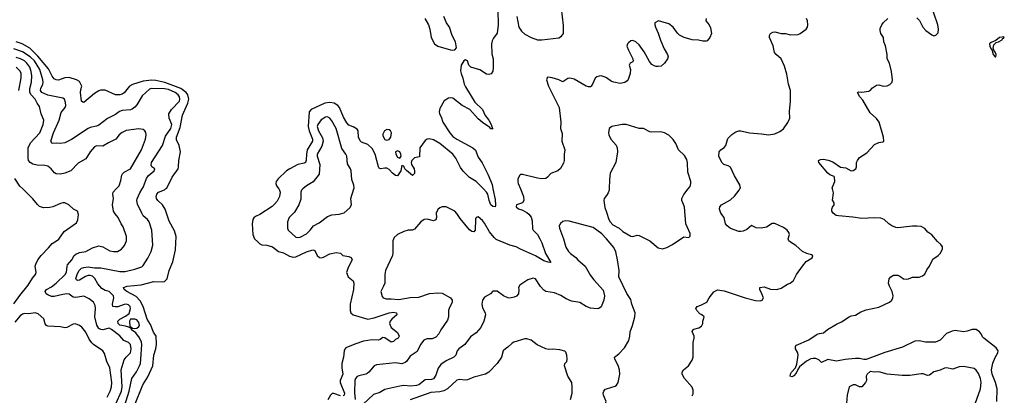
# Model space of a CAD drawing. Header units: inches. Extents: x 884549 to 1028252, y 526810 to 653624.
# Tile 637 of 656: x 964464 to 973755, y 578050 to 581600. Entities that reach past the tile are written whole.
import ezdxf

# ---------------------------------------------------------------- set-up
doc = ezdxf.new("R2010")
doc.units = ezdxf.units.IN
doc.header["$MEASUREMENT"] = 0
for name, color, linetype in [('A9567', 7, 'Continuous'), ('A9568', 7, 'Continuous'), ('A9577', 7, 'Continuous'), ('A9578', 7, 'Continuous')]:
    doc.layers.add(name, color=color, linetype=linetype)

msp = doc.modelspace()

# ---------------------------------------------------------------- linework, layer by layer
at = {"layer": 'A9567', "color": 5}
for points, elevation in [([(964410, 578914.3), (964465.9, 578994.1), (964544.8, 579090), (964584, 579156), (964614.5, 579190), (964618.4, 579210), (964611.8, 579270), (964615.6, 579290), (964635.6, 579330), (964665.6, 579370), (964737.7, 579442.3), (964770, 579485.3), (964811.6, 579508.4), (964833.4, 579526.6), (964883.1, 579596.9), (964999, 579681), (965012.5, 579707.5), (965019.3, 579759.3), (965009.6, 579789.6), (964972.7, 579810), (964929.3, 579850), (964890, 579867.6), (964870, 579869.6), (964850, 579863.6), (964776, 579830), (964750, 579824.2), (964690, 579822.6), (964650, 579835.1), (964631.9, 579851.9), (964590, 579907), (964494.7, 580000)], 2180), ([(965372.5, 577970), (965424.4, 578090), (965432.1, 578130), (965420.5, 578290), (965450, 578383.8), (965469.7, 578410), (965510.5, 578450), (965517.6, 578490), (965510, 578530.8), (965490, 578549.8), (965446.7, 578566.7), (965410, 578612), (965330, 578672.9), (965310, 578683.1), (965250, 578668.9), (965230, 578671.7), (965210, 578682.2), (965192.5, 578712.5), (965173.4, 578790), (965180.7, 578870), (965177.8, 578897.8), (965160.5, 578930), (965121.3, 578961.3), (965070, 578986), (964994.6, 578974.6), (964970, 578976.9), (964930, 579004.4), (964908.9, 579008.9), (964870, 579004), (964790, 578983.4), (964763.6, 578983.6), (964730, 578998.4), (964715.6, 579010), (964704.4, 579030), (964716.3, 579050), (964763.9, 579076.1), (964810, 579110.2), (964893.2, 579190), (964907.5, 579212.5), (964911.4, 579270), (964916.4, 579283.6), (964957.2, 579330), (964979.8, 579370), (964995.5, 579384.5), (965030, 579398), (965089.8, 579410.2), (965150, 579443.2), (965210, 579461.3), (965250, 579452.7), (965314.2, 579414.2), (965350, 579407.5), (965388.7, 579410), (965423.6, 579430), (965454.8, 579465.2), (965472.4, 579510), (965473.7, 579550), (965441.6, 579641.6), (965421.6, 579670), (965393.7, 579730), (965363.9, 579763.9), (965351, 579790), (965341.3, 579850), (965348.9, 579910), (965343.1, 579950), (965345.7, 579970), (965374.6, 580000)], 2160), ([(965453.3, 577946.7), (965498.4, 578090), (965523.6, 578210), (965567.1, 578272.9), (965595.4, 578330), (965602.9, 578350), (965608.4, 578391.6), (965615.5, 578530), (965612.3, 578552.3), (965594.2, 578594.2), (965558.8, 578638.8), (965519, 578670), (965519, 578679), (965507.5, 578687.5), (965498, 578690), (965495.3, 578695.3), (965464, 578704), (965410, 578711.8), (965395.1, 578730), (965392, 578750), (965409.7, 578770), (965462.4, 578797.6), (965496.1, 578823.9), (965509.8, 578870), (965506.4, 578890), (965490, 578904.8), (965470, 578909.9), (965450, 578907.6), (965390, 578886.9), (965365.3, 578885.3), (965342.9, 578890), (965340.9, 578910), (965353.3, 578970), (965349.8, 578990), (965309.9, 579029.9), (965270, 579038.8), (965238.4, 579058.4), (965202.8, 579102.8), (965174.4, 579154.4), (965150, 579176.9), (965130, 579183.5), (965110, 579182.2), (965086.7, 579173.3), (965030, 579139.3), (965010, 579134.2), (965000.2, 579140.2), (964995.1, 579155.1), (965010, 579202.3), (965024.5, 579230), (965048.7, 579250), (965070, 579258.4), (965110, 579263.4), (965170, 579255.5), (965230, 579253.7), (965410, 579220.1), (965459, 579221), (965550, 579242), (965615.8, 579264.2), (965630, 579276.4), (965674, 579346), (965706.4, 579410), (965721, 579470), (965712.3, 579610), (965685.3, 579690), (965669.8, 579710), (965630, 579744.8), (965615.4, 579770), (965576.6, 579856.6), (965569.8, 579890), (965572.5, 579907.5), (965596.6, 579963.4), (965620.6, 580000)], 2140), ([(965546.7, 577953.3), (965625.6, 578150), (965674.8, 578225.2), (965721.4, 578330), (965729.3, 578430), (965749.1, 578490), (965756.8, 578530), (965750.8, 578610), (965728, 578648), (965699.1, 578719.1), (965665.8, 578770), (965629.5, 578890), (965601.2, 578941.2), (965564.5, 578984.5), (965476.9, 579030), (965450, 579048.8), (965445.1, 579070), (965478.4, 579081.6), (965610, 579095), (965730, 579125.2), (965810, 579122.9), (965830, 579126.2), (965855.1, 579150), (965874.5, 579230), (965908.7, 579311.3), (965935.8, 579424.2), (965941.4, 579550), (965925.7, 579605.7), (965876.4, 579696.4), (965837.2, 579810), (965810.6, 579850.6), (965767.6, 579890), (965754.3, 579910), (965751.4, 579930), (965758.5, 579950), (965774.8, 579970), (965830, 579991.4), (965841, 580000)], 2120), ([(966908.2, 580000), (966915.5, 579990), (966922.6, 579970), (966915, 579930), (966894.4, 579885.6), (966870, 579855.1), (966845.6, 579834.4), (966730, 579758.9), (966690, 579740.4), (966673.4, 579726.6), (966663.2, 579710), (966656.6, 579670), (966663, 579570), (966681.1, 579530), (966710, 579499.7), (966730, 579481.8), (966750, 579473), (966796, 579470), (966850, 579453.2), (966904.9, 579410), (966954.9, 579394.9), (967010, 579364), (967045.2, 579354.8), (967070, 579357.7), (967170, 579406.5), (967230, 579424.9), (967250, 579418.8), (967272, 579370), (967293.5, 579353.5), (967310, 579350.2), (967330, 579355.8), (967390, 579387.9), (967450, 579399.5), (967493, 579393), (967514, 579370), (967570, 579362), (967593.4, 579353.4), (967600.5, 579330), (967563.1, 579256.9), (967548.8, 579210), (967563.1, 579170), (967610, 579130.7), (967616.4, 579110), (967615.3, 579050), (967582.4, 578910), (967583.6, 578850), (967590.3, 578830), (967610, 578809.1), (967749.2, 578769.2), (967810, 578780.9), (967950, 578830.8), (967990, 578835.5), (968021.3, 578830), (968023.6, 578810), (967976.5, 578770), (967961.1, 578750), (967954.7, 578730), (967970.3, 578690), (968030, 578644.4), (968045, 578610), (968035.3, 578590), (968010, 578577.7), (967990, 578557.4), (967970, 578553.5), (967910, 578592.8), (967890, 578595.4), (967864.2, 578575.8), (967850, 578571.1), (967790, 578575.4), (967710, 578560.5), (967626.1, 578534), (967542.5, 578497.5), (967532.6, 578487.4), (967526.1, 578470), (967518.8, 578410), (967505.2, 578350), (967502.5, 578310), (967512.1, 578250), (967489.7, 578190), (967488.8, 578170), (967528.7, 578071.3), (967526.4, 578050), (967515.2, 578044.8)], 2120), ([(967137, 580000), (967124.9, 579990), (967117.6, 579970), (967116, 579904), (967096.9, 579850), (967058.3, 579781.7), (967007.6, 579730), (966991.3, 579690), (966990.2, 579630.2), (966996.5, 579610), (967070, 579545.6), (967090, 579539.7), (967110, 579545.2), (967170, 579575.5), (967206.4, 579610), (967237.6, 579650), (967290, 579679.7), (967370, 579739.6), (967410, 579755.6), (967479.2, 579760.8), (967526.2, 579773.8), (967579.7, 579820.3), (967595.1, 579850), (967589.6, 579910), (967616.7, 580000)], 2140), ([(969188.6, 580000), (969217.1, 579930), (969220.5, 579890), (969210, 579869), (969152, 579850), (969148.2, 579831.8), (969170, 579810.8), (969202.4, 579802.4), (969250, 579777), (969270, 579760.2), (969290, 579733.1), (969300.1, 579700.1), (969302.3, 579622.3), (969308.9, 579610), (969349, 579570), (969372.3, 579530), (969392.4, 579490), (969427.1, 579390), (969474.8, 579305.2), (969452.3, 579307.7), (969410, 579321.9), (969330, 579368.5), (969189.8, 579429.8), (969150, 579453.7), (969089.2, 579470), (968961.8, 579521.8), (968940.2, 579540.2), (968895.8, 579595.8), (968850, 579677.6), (968830, 579702.9), (968790, 579738), (968770.7, 579729.3), (968766.4, 579713.6), (968762.8, 579610), (968750, 579594), (968730, 579598), (968710, 579614), (968620, 579720), (968590, 579769.4), (968571.6, 579790), (968488, 579830), (968450, 579829.7), (968430, 579822.6), (968410, 579805.1), (968393.4, 579770), (968396.9, 579730), (968390, 579707.3), (968370, 579698.5), (968310, 579712.9), (968282, 579710), (968250, 579688.4), (968190, 579620.5), (968170, 579611.2), (968130, 579609.7), (968090, 579598.9), (968029.3, 579570.7), (967997.5, 579542.5), (967984.2, 579510), (967984.8, 579395.2), (967981.1, 579370), (967916.9, 579230), (967910.3, 579190.3), (967908.5, 579110), (967898.6, 579081.5), (967870.7, 579030), (967883.1, 578983.1), (967894.8, 578970), (967921.1, 578961.1), (967970, 578962.9), (968043.3, 578956.7), (968150, 578974.4), (968230, 578975.8), (968330, 579012.6), (968410, 579019.6), (968450, 579014.6), (968530.8, 578970), (968545.5, 578950), (968545.5, 578930), (968515.8, 578870), (968510.3, 578850), (968510.2, 578790), (968500.5, 578759.5), (968438.7, 578670), (968418.7, 578630), (968390, 578598.7), (968356.7, 578583.3), (968310, 578583.1), (968290, 578578), (968278.7, 578570), (968246, 578530), (968215.4, 578464.6), (968150, 578418.7), (968113.4, 578370), (968100.2, 578359.8), (968070, 578348.6), (968010, 578356), (967830, 578337.3), (967810, 578327.3), (967759.6, 578270), (967742.6, 578257.4), (967729.5, 578250.5), (967664.9, 578235.1), (967650, 578226.9), (967633.1, 578210), (967625.4, 578190), (967624.4, 578075.6), (967630.4, 578010)], 2140), ([(968929.9, 580000), (968950, 579901), (968954.3, 579845.7), (968950.2, 579829.8), (968930, 579835.6), (968910, 579851.1), (968893, 579890), (968881.8, 579950), (968868.9, 579970), (968839.9, 580000)], 2120), ([(970000, 579939.1), (969979.2, 579910), (969975.2, 579890), (969985.7, 579825.7), (970000, 579781.5)], 2160), ([(970000, 579528), (969957.3, 579577.3), (969875.5, 579635.5), (969650, 579694.3), (969610, 579697.6), (969590, 579693.6), (969565.8, 579674.2), (969554, 579650), (969557.6, 579630), (969597, 579530), (969618.4, 579450), (969642.6, 579410), (969660.3, 579390), (969712.3, 579352.3), (969730.3, 579330), (969799.5, 579270), (969850, 579183), (969880.7, 579140.7), (969970, 579044.7), (969983, 578990), (969974.9, 578950), (969950, 578884.5), (969930, 578871.6), (969911.9, 578868.1), (969850, 578872.4), (969810, 578888.7), (969748.4, 578928.4), (969670, 578939.7), (969621.2, 578961.2), (969570, 578992.2), (969510, 579017.2), (969429.9, 579029.8), (969410, 579042.6), (969378.5, 579078.5), (969331.3, 579150), (969310, 579155.8), (969259, 579141), (969184.7, 579090), (969171, 579070), (969174, 579050), (969170.4, 579009.6), (969152.8, 578987.2), (969130, 578976), (969090, 578969.4), (969070, 578972), (969029.3, 578990), (968970, 579035.3), (968930, 579033.2), (968906.8, 579010), (968850, 578975.8), (968830.3, 578950), (968825.8, 578910), (968830, 578878), (968855.5, 578830), (968860.4, 578810), (968844.6, 578750), (968815.6, 578690), (968770, 578641.7), (968717.9, 578602.1), (968663.9, 578530), (968606.7, 578490), (968593.8, 578470), (968580.7, 578430), (968560.2, 578410), (968490, 578376.4), (968439.1, 578340.9), (968414, 578306), (968390, 578238.9), (968370, 578206.2), (968350, 578199.2), (968290, 578196.2), (968231.5, 578150), (968210, 578142.5), (968155.5, 578135.6), (968090, 578142), (968050, 578137.6), (967910, 578105.7), (967862.3, 578077.7), (967801.3, 578058.7), (967659, 577921)], 2160), ([(965290, 578031.1), (965319.4, 578090), (965330.9, 578130), (965335.3, 578170), (965313.8, 578310), (965285.6, 578370), (965264.1, 578444.1), (965249.2, 578469.2), (965162, 578530), (965146.2, 578546.2), (965121.3, 578581.3), (965087.3, 578647.3), (965050, 578693), (965030, 578709.7), (964990, 578724.7), (964970, 578723.5), (964910, 578689.6), (964890, 578688), (964850, 578698.5), (964730, 578702.9), (964717.2, 578710), (964706, 578726), (964691.1, 578771.1), (964638.3, 578818.3), (964610, 578829.5), (964550, 578821.3), (964510, 578823), (964490, 578815.4), (964470, 578800.5), (964418.3, 578741.7)], 2180), ([(969660.3, 578010), (969678, 578070), (969678, 578130), (969672.8, 578170), (969638, 578230), (969606.2, 578330), (969609.5, 578350), (969627, 578370), (969631.1, 578390), (969627.9, 578427.9), (969617.5, 578457.5), (969606.8, 578466.8), (969561.2, 578481.2), (969494, 578486), (969456.4, 578483.6), (969430, 578489.7), (969347.2, 578527.2), (969289.3, 578570), (969250, 578584.2), (969230, 578584.2), (969126.9, 578553.1), (969110, 578543.7), (969070, 578504.5), (969046.8, 578490), (969027.7, 578470), (969010.3, 578410), (968970.8, 578349.2), (968891.7, 578270), (968860.4, 578250), (968750, 578222.4), (968690, 578195.6), (968670, 578192.1), (968610, 578198.2), (968590, 578192.3), (968501.5, 578110), (968467.6, 578092.4), (968430, 578082.8), (968344.9, 578075.1), (968150, 578005.8)], 2180), ([(967490, 578045.3), (967430, 578067.9), (967414, 578066), (967396.5, 578050), (967373.3, 578006.7)], 2120), ([(970000, 577833.3), (969972.7, 577870), (969969.6, 577890), (969999.3, 577990), (969972.3, 578050), (969969.6, 578070), (969976, 578090), (969990, 578106.8), (970000, 578110)], 2160)]:
    msp.add_lwpolyline(points, dxfattribs=dict(at, elevation=elevation))
at = {"layer": 'A9567', "color": 5, "elevation": 2140}
msp.add_lwpolyline([(965550.5, 578769.5), (965510.6, 578769.4), (965500.7, 578750), (965504.7, 578704.7), (965522, 578690), (965522, 578682), (965530, 578684.7), (965550, 578680.4), (965570, 578684.6), (965590, 578698.7), (965595.9, 578710), (965590, 578738.9), (965570, 578762)], close=True, dxfattribs=at)
at = {"layer": 'A9568', "color": 5}
for points, elevation in [([(968975.2, 581690), (968980.2, 581550), (968968.6, 581471.4), (968933.6, 581426.4), (968921.4, 581398.6), (968915.2, 581370), (968918, 581278), (968933.4, 581230), (968932.8, 581147.2), (968928, 581112), (968913.2, 581086.8), (968890, 581080.7), (968870, 581085.4), (968807, 581127), (968722.7, 581150), (968702, 581170), (968688.7, 581210), (968670, 581221.2), (968656, 581210), (968630.5, 581169.5), (968625.1, 581114.9), (968628.9, 581090), (968646.8, 581046.8), (968659, 580990), (968670, 580964.2), (968759.4, 580819.4), (968832.2, 580752.2), (968855.4, 580695.4), (968891.5, 580650), (968914, 580610), (968921.6, 580581.6), (968930, 580568.7), (968910, 580567.8), (968899.5, 580579.5), (968830, 580627.6), (968790, 580662.4), (968711, 580751), (968638.5, 580790), (968550, 580856.4), (968530, 580861.7), (968510, 580858.5), (968470, 580831.3), (968430, 580759.5), (968422.8, 580730), (968424.7, 580710), (968440.9, 580680.9), (968456.8, 580630), (968522.1, 580530), (968550, 580496), (968588.9, 580470), (968741.3, 580390), (968765.4, 580365.4), (968790, 580301.6), (968826.6, 580246.6), (968880.5, 580140.5), (968921.5, 580041.5), (968929.9, 580000)], 2120), ([(969154.4, 581630), (969174.2, 581530), (969199.1, 581490), (969230, 581463.5), (969290.5, 581430), (969350, 581410.2), (969390, 581409.1), (969551.5, 581428.5), (969577.6, 581442.4), (969596.2, 581470), (969595.6, 581544.4), (969575.4, 581710)], 2140), ([(968286.2, 581610), (968322.3, 581550), (968335, 581510), (968348.1, 581430), (968377, 581370), (968410, 581350.3), (968530, 581315.3), (968550, 581312.2), (968570, 581315.5), (968587.2, 581332.8), (968575.6, 581390), (968545.1, 581450), (968519.6, 581530), (968491.3, 581571.3), (968467.6, 581630)], 2120), ([(965841, 580000), (965851.7, 580008.3), (965902.4, 580110), (965958.4, 580190), (965964.1, 580210), (965965, 580270), (965982, 580350), (965969.8, 580409.8), (965944.1, 580464.1), (965942.5, 580490), (965977.8, 580582.2), (966001.3, 580698.7), (966052, 580810), (966060.1, 580850), (966050.3, 580890), (966035.8, 580910), (965984.6, 580950), (965833.1, 581006.9), (965750, 581026), (965710, 581027.6), (965630, 581018.5), (965530, 580988.3), (965499.2, 580970), (965450, 580909.7), (965430, 580895.6), (965410, 580888.8), (965370, 580888.7), (965270, 580932), (965226.1, 580933.9), (965210, 580928.2), (965170, 580901.7), (965070, 580818), (965059.3, 580819.3), (965048.9, 580828.9), (965039.4, 580910), (965040.9, 580939.1), (965049.6, 580970), (965030, 581014.7), (964999.3, 581030), (964930, 581052.1), (964890, 581049.4), (964830, 581027.4), (964810, 581029.8), (964790, 581040.8), (964770, 581064.8), (964736.2, 581136.2), (964636.2, 581256.2), (964560.4, 581330), (964487.8, 581370), (964430, 581390.7)], 2120), ([(965620.6, 580000), (965630, 580014.4), (965659.7, 580100.3), (965677.5, 580122.5), (965733.2, 580170), (965739, 580190), (965710, 580209.2), (965703.9, 580223.9), (965708.7, 580248.7), (965811.4, 580410), (965841.7, 580498.3), (965890, 580571.7), (965899.6, 580610), (965875.4, 580670), (965872.8, 580710), (965896.5, 580750), (965971.6, 580828.4), (965976.9, 580850), (965973, 580870), (965959.3, 580890), (965932.5, 580910), (965870, 580938.9), (965830, 580946), (965707, 580950), (965690, 580942.7), (965620, 580880), (965570, 580794.6), (965550, 580771.7), (965526.1, 580753.9), (965510, 580747), (965430, 580740.2), (965407.7, 580732.3), (965370, 580705.1), (965292.9, 580667.1), (965210, 580604.2), (965190, 580593.6), (965130, 580581.4), (965110, 580572), (964952.7, 580467.3), (964890, 580435.5), (964850, 580428.3), (964810, 580432.7), (964769.7, 580429.7), (964759.8, 580450), (964783.7, 580530), (964837.5, 580650), (964856.5, 580723.5), (964893.2, 580770), (964899.8, 580790), (964897.4, 580817.4), (964887.3, 580847.3), (964870, 580858.9), (964730, 580885.5), (964673.5, 580910), (964660.2, 580930), (964663.8, 580950), (964683.1, 580990), (964686.7, 581010), (964683.4, 581030), (964654.9, 581130), (964605.2, 581210), (964564.5, 581250), (964490, 581294.9), (964410, 581324.1)], 2140), ([(965374.6, 580000), (965403.5, 580030), (965419.5, 580080.5), (965428, 580130), (965436, 580144), (965450, 580158.6), (965510, 580190.3), (965612.3, 580370), (965652.4, 580470), (965657.8, 580510), (965654.9, 580534.9), (965646.6, 580550), (965630, 580562.7), (965590, 580569), (965470, 580552.1), (965430, 580534.8), (965401.7, 580510), (965372.4, 580470), (965303.7, 580436.3), (965250, 580402.9), (965190, 580407.6), (965170, 580398), (965130.5, 580350), (965090, 580284.5), (965017.6, 580242.4), (964947.3, 580172.7), (964890, 580148.4), (964850, 580139.7), (964810, 580143.6), (964792.3, 580152.3), (964761.6, 580190), (964730, 580215.4), (964702, 580222), (964630, 580224.7), (964590, 580234), (964563.1, 580250), (964547.8, 580270), (964544.1, 580290), (964545.4, 580390), (964565.7, 580434.3), (964654.2, 580530), (964687.4, 580610), (964692.8, 580650), (964668.3, 580708.3), (964650, 580779.7), (964629.1, 580809.1), (964609.8, 580850), (964571.7, 580890), (964561.5, 580910), (964560.1, 580950), (964575.2, 581010), (964580.4, 581070), (964573.9, 581110), (964559.4, 581150), (964532.7, 581190), (964510, 581209.3), (964471.7, 581230), (964430, 581243.4)], 2160), ([(964455.5, 580930), (964479.1, 581050), (964478.6, 581090), (964470, 581111.6), (964432.1, 581150)], 2180), ([(970000, 581050.5), (969990, 581057.4), (969951.6, 581068.4), (969932.7, 581067.3), (969910, 581060.5), (969894, 581046), (969870, 580989), (969857.3, 580970), (969850, 580964.5), (969830, 580965.1), (969810, 580971.5), (969695.9, 581035.9), (969670, 581045.3), (969650, 581047), (969637, 581043), (969590, 581011.8), (969550, 581031.5), (969490, 581051.6), (969450, 581056), (969441, 581050), (969434.8, 581030), (969453, 580970), (969554.7, 580770), (969571.5, 580631.5), (969567.7, 580570), (969583.5, 580523.5), (969578.8, 580450), (969607.3, 580370), (969602, 580330), (969602.8, 580270), (969595.2, 580244.8), (969567.5, 580192.5), (969542, 580170), (969475.5, 580144.5), (969446, 580110), (969430, 580099.3), (969390, 580096), (969350, 580102.7), (969210, 580138), (969190, 580136), (969182.8, 580130), (969165.2, 580094.8), (969164.9, 580070), (969168.2, 580050), (969188.6, 580000)], 2140), ([(968839.9, 580000), (968771.2, 580071.2), (968707.7, 580107.7), (968647.6, 580167.6), (968623.1, 580203.1), (968578.7, 580290), (968550, 580328.9), (968427.9, 580430), (968370, 580464.2), (968327.5, 580472.5), (968309.6, 580470.4), (968290, 580457.4), (968241.5, 580390), (968236.5, 580303.5), (968190, 580295.1), (968166, 580270), (968158, 580250), (968160.7, 580230), (968186.8, 580190), (968190.4, 580169.6), (968190, 580146), (968172, 580128), (968113.2, 580173.2), (968098, 580190), (968090, 580215.3), (968078, 580218), (968070, 580226), (968061, 580170), (968030, 580125.2), (968010, 580128.2), (967981.3, 580150), (967950, 580183.5), (967930, 580195.4), (967910, 580197.7), (967869.6, 580189.6), (967856.2, 580196.2), (967848.5, 580208.5), (967817.3, 580330), (967790, 580382.7), (967750, 580418.9), (967690, 580441.7), (967675.7, 580455.7), (967662.5, 580490), (967657.6, 580550), (967650, 580563.6), (967610, 580587.8), (967570, 580602.9), (967550, 580623.6), (967519.1, 580679.1), (967480.9, 580770), (967464.8, 580790), (967430.9, 580810.9), (967390, 580818.2), (967344.7, 580810), (967215.8, 580750), (967196.1, 580730), (967185.5, 580590), (967195.8, 580550), (967226.5, 580470), (967226.7, 580450), (967176.9, 580370), (967169.6, 580329.7), (967168.9, 580271.1), (967162, 580250), (967150, 580242.2), (967089.7, 580230.3), (967013, 580190), (966982.7, 580170), (966904, 580096), (966885.1, 580070), (966881.9, 580050), (966886.4, 580030), (966908.2, 580000)], 2120), ([(967616.7, 580000), (967619.7, 580010), (967616.8, 580036.8), (967598, 580090), (967592.7, 580170), (967585.6, 580190), (967556.8, 580236.8), (967549.8, 580310), (967540.8, 580330), (967503.3, 580383.3), (967450.4, 580570), (967410, 580644.4), (967390, 580669.8), (967370, 580680.3), (967350, 580678.2), (967310, 580651.7), (967277.6, 580610), (967272.8, 580590), (967284.7, 580550), (967322.4, 580482.4), (967329, 580450), (967315.7, 580404.3), (967271.2, 580330), (967271.1, 580310), (967296.3, 580230), (967290, 580140.7), (967233.8, 580066.1), (967171.5, 580028.5), (967137, 580000)], 2140), ([(964494.7, 580000), (964467, 580027), (964417.3, 580097.3)], 2180)]:
    msp.add_lwpolyline(points, dxfattribs=dict(at, elevation=elevation))
at = {"layer": 'A9568', "color": 5, "elevation": 2120}
for points in [[(967930, 580561.5), (967906.7, 580550), (967890, 580517.2), (967890, 580501), (967910, 580466.7), (967930, 580460.2), (967950, 580466.5), (967967.8, 580490), (967971.6, 580530), (967962, 580550), (967950, 580559.2)], [(968030, 580360.9), (968011, 580350), (968014, 580330), (968030, 580298.8), (968050, 580291), (968062.7, 580310), (968059.6, 580330), (968050, 580349.2)]]:
    msp.add_lwpolyline(points, close=True, dxfattribs=at)
at = {"layer": 'A9577', "color": 5}
for points, elevation in [([(970000, 579781.5), (970023.1, 579710), (970034.4, 579690), (970061.8, 579661.8), (970121, 579630), (970156.7, 579596.7), (970230, 579553.4), (970250, 579550.6), (970290, 579562.4), (970310, 579559.5), (970410, 579508.7), (970490, 579443.1), (970530, 579432.7), (970570, 579446), (970625.3, 579474.7), (970730, 579546), (970778, 579542), (970790, 579554), (970790, 579578), (970749.7, 579669.7), (970736, 579830), (970711.5, 579890), (970713, 579910), (970731.7, 579948.3), (970772.4, 580000)], 2160), ([(970027.5, 580000), (970027.2, 579990), (970017, 579963), (970000, 579939.1)], 2160), ([(970810, 578046), (970817.5, 578062.5), (970818.6, 578098.6), (970810, 578128), (970737.2, 578210), (970715.3, 578250), (970715.3, 578270), (970728.7, 578290), (970775.3, 578330), (970810, 578382), (970819, 578410), (970819, 578550), (970828.7, 578590), (970828.7, 578610), (970810, 578654), (970818, 578670), (970825.6, 578674.4), (970872.5, 578687.5), (970897.2, 578702.8), (970908.7, 578730), (970909.1, 578750.9), (970920.4, 578779.6), (970922, 578790), (970902, 578810), (970881.2, 578821.2), (970853.2, 578850), (970844, 578870), (970855.3, 578890), (970890, 578901), (970948.7, 578930), (970969.4, 578970.6), (971013.6, 579026.4), (971050, 579046.8), (971110, 579036.4), (971310.3, 578970.3), (971405.8, 578945.8), (971450, 578943.1), (971470, 578948.2), (971481.6, 578970), (971468.2, 579010), (971448.2, 579050), (971449.3, 579070), (971490, 579074), (971550, 579052.2), (971610, 579048.9), (971650, 579062.4), (971710, 579100.4), (971734, 579110), (971765.6, 579134.4), (971792.7, 579190), (971849.6, 579270), (971886.6, 579313.4), (971942, 579350), (971947.3, 579367.3), (971936, 579376), (971890, 579389.4), (971850, 579409.6), (971786.9, 579466.9), (971737, 579497), (971723, 579510), (971715.6, 579530), (971727.8, 579570), (971721.5, 579590), (971706, 579610), (971670, 579636.8), (971590, 579674.1), (971565.9, 579674.1), (971510, 579640.3), (971462, 579630), (971412.3, 579632.3), (971370, 579653.6), (971324.4, 579615.6), (971290, 579599.6), (971270, 579596.9), (971250, 579598), (971170, 579626), (971139.5, 579650), (971124.5, 579670), (971110, 579728.7), (971080.9, 579770), (971067, 579810), (971069.3, 579830), (971085.2, 579850), (971170, 579896.3), (971210, 579930.6), (971254.5, 579990), (971259.5, 580000)], 2140), ([(973685.8, 577990), (973685.9, 578110), (973671.3, 578170), (973640.4, 578250), (973634.9, 578290), (973646.4, 578353.6), (973670, 578408.2), (973694.5, 578450), (973698, 578470), (973677.2, 578497.2), (973562, 578590), (973550, 578602), (973538, 578630), (973522, 578650), (973490, 578673.3), (973450, 578671.5), (973404.4, 578655.6), (973370, 578649.7), (973290, 578661.5), (973263.4, 578656.6), (973210, 578632.6), (973150, 578572), (973106.8, 578553.2), (973010, 578551.3), (972950, 578565.1), (972910, 578561.8), (972795.5, 578504.5), (972626.1, 578453.9), (972450, 578389.4), (972430, 578387.8), (972390, 578396.2), (972350, 578397.7), (972252, 578388), (972170, 578372.3), (972090, 578387.6), (972030, 578360.7), (972003.6, 578383.6), (971976.9, 578396.9), (971950, 578398.3), (971930, 578393.8), (971887.9, 578372.1), (971822.4, 578317.6), (971805.1, 578294.9), (971790, 578257.6), (971770, 578234), (971750, 578223.5), (971735.1, 578230), (971737.2, 578250), (971747.6, 578270), (971783.6, 578310), (971795.8, 578344.2), (971809.6, 578430), (971807, 578450), (971784.7, 578490), (971784.7, 578510), (971795.5, 578524.5), (971910, 578574.9), (971990, 578626.8), (972010, 578634.8), (972050, 578640.7), (972087.8, 578672.2), (972170, 578722), (972217.2, 578742.8), (972290, 578792.7), (972310, 578800.4), (972350, 578806.4), (972402.3, 578837.7), (972450, 578856.5), (972570, 578884), (972670.7, 578929.3), (972693, 578950), (972703, 578970), (972706.3, 578990), (972697.4, 579030), (972670, 579082.7), (972663.5, 579110), (972667.6, 579150), (972682.7, 579170), (972710, 579184.9), (972750, 579184.9), (972770, 579176.3), (972802.8, 579150), (972830, 579146.9), (972850, 579150.4), (972890, 579167), (972950, 579165.7), (972981.8, 579178.2), (973004.9, 579195.1), (973023.9, 579236.1), (973050, 579270.6), (973082, 579338), (973129.2, 579370), (973149.3, 579390), (973172, 579430), (973171.5, 579451.5), (973156.6, 579476.6), (973124.4, 579504.4), (973070, 579566), (973032.9, 579592.9), (973006, 579626), (972970, 579644.7), (972929.7, 579649.7), (972890, 579648.6), (972750, 579631.2), (972730, 579634.3), (972695.1, 579650), (972664.5, 579670), (972620.9, 579710), (972590, 579724), (972530, 579726.8), (972410, 579719.8), (972326.8, 579733.2), (972190, 579744.8), (972169.3, 579750), (972139.3, 579770), (972129, 579790), (972129, 579810), (972133.6, 579826.4), (972148.7, 579850), (972148.7, 579870), (972134.6, 579894.6), (972143.2, 579963.2), (972132.3, 580000)], 2120), ([(970000, 578110), (970083.2, 578136.8), (970094.2, 578145.8), (970110, 578172), (970127.3, 578250), (970123.6, 578290), (970111.5, 578331.5), (970080.7, 578390), (970078, 578410), (970118, 578442), (970170, 578499.3), (970210.7, 578569.3), (970220.4, 578610), (970223.1, 578650), (970248.2, 578710), (970269.7, 578790), (970271.3, 578830), (970240.5, 578910), (970230, 578954), (970192.6, 579012.6), (970116.4, 579170), (970119.5, 579230), (970106.3, 579330), (970090, 579405.2), (970070, 579447.3), (970000, 579528)], 2160), ([(973481.1, 577970), (973529.8, 578110.2), (973536.8, 578170), (973530, 578209.3), (973510, 578257), (973490, 578286.6), (973470, 578303.7), (973370, 578323.1), (973330, 578319.8), (973270, 578297.7), (973210, 578309.1), (973190, 578307.3), (973150, 578288.7), (973090, 578272.2), (973050, 578238.8), (973030, 578236.2), (972990, 578251.4), (972970, 578254), (972862.6, 578237.4), (972790, 578236.2), (972650, 578249), (972570, 578271.9), (972529.7, 578269.7), (972490, 578274.5), (972460.7, 578250), (972451, 578230), (972454.8, 578190), (972445.5, 578170), (972410, 578131.5), (972390, 578131.2), (972350, 578149.8), (972330, 578148.1), (972290.2, 578129.8), (972271.8, 578050), (972261.6, 577938.4)], 2140)]:
    msp.add_lwpolyline(points, dxfattribs=dict(at, elevation=elevation))
at = {"layer": 'A9578', "color": 5}
for points, elevation in [([(972930, 581617.3), (972953.3, 581593.3), (972986, 581530), (973015.9, 581495.9), (973070, 581454.9), (973090, 581448.2), (973110, 581453), (973130, 581476), (973135.1, 581510), (973127.2, 581550), (973085.6, 581670)], 2120), ([(970942, 581610), (970938, 581590), (970971, 581550), (970982, 581522), (970993.4, 581470), (970976.3, 581430), (970950, 581401.2), (970942, 581398), (970910, 581396.2), (970870, 581405.6), (970810, 581409.6), (970734, 581430), (970690, 581451.8), (970670, 581472), (970629.6, 581530), (970590, 581559.1), (970492.5, 581587.5), (970457.3, 581570), (970457.1, 581550), (970463.1, 581530), (970490, 581470.8), (970510, 581407.3), (970545.2, 581325.2), (970577.1, 581270), (970583.8, 581250), (970578.4, 581230), (970550, 581189.3), (970518.4, 581161.6), (970490, 581156.2), (970470, 581157.6), (970450, 581163.6), (970430, 581177), (970405.9, 581205.9), (970357.2, 581297.2), (970310, 581360.5), (970279.5, 581390), (970250, 581402.9), (970230, 581398.4), (970210, 581382), (970199.3, 581370), (970194, 581350), (970208.2, 581310), (970250.2, 581230), (970251.9, 581208.1), (970243, 581197), (970226, 581190), (970214, 581170), (970227.3, 581127.3), (970226, 581090), (970204.9, 581035.1), (970197.1, 581022.9), (970174.2, 581005.8), (970130, 580996.3), (970070, 581009.8), (970050, 581015.8), (970000, 581050.5)], 2140), ([(971259.5, 580000), (971264.5, 580010), (971260.1, 580040.1), (971210, 580122.9), (971170, 580206.3), (971150, 580219.3), (971108.5, 580230), (971088.8, 580250), (971062, 580310), (971063.7, 580350), (971079.3, 580370), (971110, 580390.8), (971126, 580410), (971144.6, 580475.4), (971183.9, 580516.1), (971220.6, 580539.4), (971250, 580548.3), (971270, 580549.2), (971350, 580531.3), (971462.5, 580522.4), (971530, 580510.3), (971590, 580521.5), (971637.3, 580542.7), (971670.8, 580569.2), (971712.7, 580627.3), (971729.8, 580670), (971728.3, 580731.7), (971737.6, 580830), (971736.4, 580930), (971718, 580990), (971703.8, 581083.8), (971680.9, 581160.9), (971649.8, 581229.8), (971603, 581270), (971587.1, 581290), (971573.6, 581353.6), (971540.5, 581430), (971540.5, 581450), (971550, 581470.6), (971570, 581483), (971590, 581486), (971650, 581468.2), (971690, 581468.2), (971736.9, 581456.9), (971810, 581459.3), (971830, 581468), (971885.1, 581510), (971898, 581530), (971902, 581550), (971897.4, 581590), (971889.6, 581610)], 2140), ([(972132.3, 580000), (972129.3, 580010), (972154.5, 580070), (972153.6, 580110), (972150, 580117.2), (972110, 580133.5), (972090, 580148.3), (972003.5, 580250), (972001.6, 580270), (972020.7, 580279.3), (972050, 580280.2), (972092.3, 580272.3), (972137.5, 580257.5), (972210, 580207.3), (972259.3, 580199.3), (972310, 580170.8), (972330, 580174.8), (972353.2, 580190), (972361.2, 580210), (972359, 580250), (972368.7, 580270), (972390, 580296), (972457.2, 580342.8), (972530, 580421), (972570, 580438), (972610, 580444.7), (972618, 580450), (972615.3, 580490), (972575.1, 580630), (972550, 580666), (972490, 580719.3), (972419.7, 580839.8), (972392.3, 580870), (972369, 580910), (972383.7, 580916.3), (972410, 580914.9), (972475.5, 580924.5), (972489.3, 580930.7), (972510, 580956), (972550, 580980.7), (972570, 580984), (972610.6, 580970.6), (972650, 580975.5), (972673.3, 580986.7), (972697, 581010), (972699.7, 581030), (972691.5, 581110), (972670.8, 581190), (972651.1, 581230), (972648.3, 581270), (972632.5, 581352.5), (972619.6, 581390), (972615.1, 581430), (972589.4, 581470), (972582, 581498), (972583.2, 581516.8), (972599, 581550), (972613.2, 581570), (972654.5, 581610)], 2120), ([(970772.4, 580000), (970790, 580022.4), (970798.5, 580050), (970796.5, 580070), (970770, 580157.2), (970765.7, 580245.7), (970758, 580278), (970737.1, 580317.1), (970680.7, 580370), (970655.6, 580430), (970630, 580468), (970590, 580509.6), (970550, 580531.5), (970510, 580540.5), (970430, 580535.2), (970410, 580538.7), (970350, 580571), (970309.7, 580569.7), (970187.7, 580607.7), (970150, 580607.8), (970051.3, 580590), (970027.7, 580570), (970020.7, 580530), (970024, 580510), (970042, 580470), (970092.8, 580412.7), (970101.3, 580390), (970104.9, 580350), (970090.4, 580250), (970037, 580150), (970030.3, 580089.7), (970027.5, 580000)], 2160)]:
    msp.add_lwpolyline(points, dxfattribs=dict(at, elevation=elevation))
at = {"layer": 'A9578', "color": 5, "elevation": 2120}
msp.add_lwpolyline([(973750, 581436.8), (973710.4, 581430), (973675.6, 581404.4), (973630, 581383.5), (973615.6, 581370), (973616.9, 581350), (973630, 581319.5), (973636.9, 581316.9), (973649, 581270), (973670, 581247.5), (973674.3, 581250), (973677.6, 581270), (973670, 581292.5), (973654.9, 581310), (973649.2, 581329.2), (973657, 581363), (973676.7, 581383.3), (973700.3, 581390), (973733.4, 581410), (973738.8, 581421.2), (973754.8, 581430)], close=True, dxfattribs=at)

doc.saveas('drawing.dxf')
